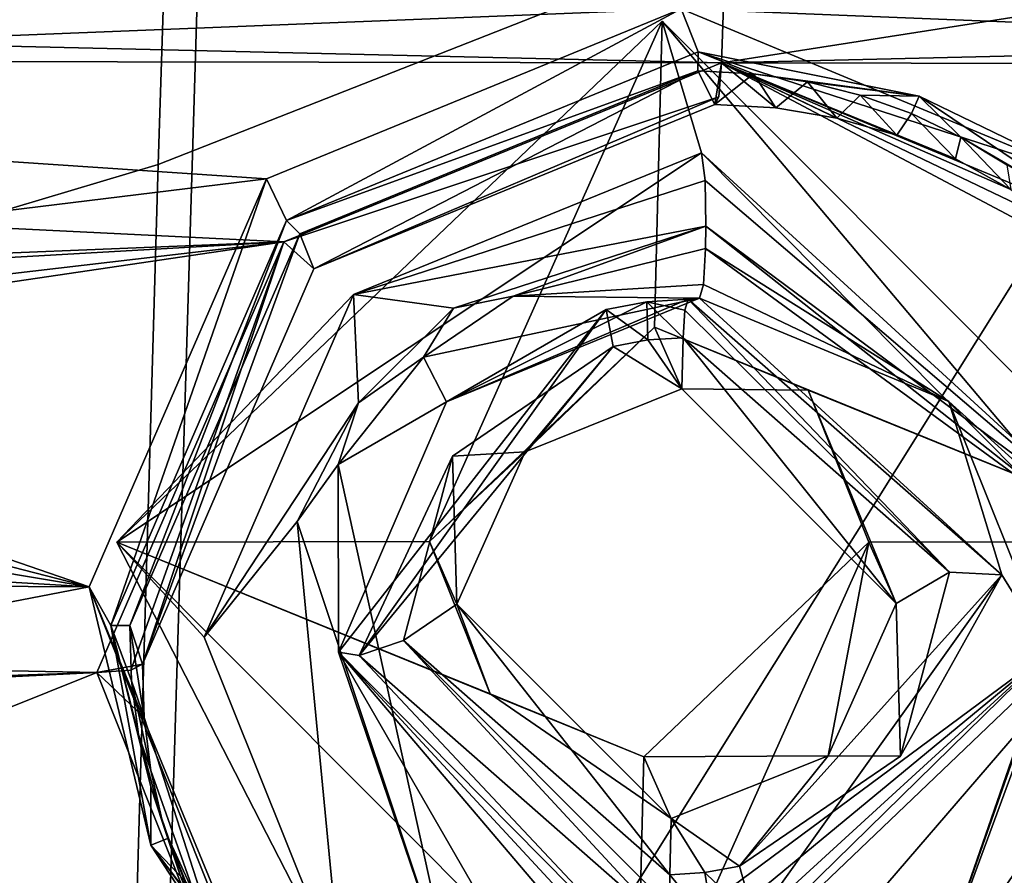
# Model space of a CAD drawing. Header units: millimetres. Extents: x -147 to 294, y -82 to 275.
# Tile 500 of 609: x 232.56 to 238.45, y 222.21 to 227.32. Entities that reach past the tile are written whole.
import ezdxf

# ---------------------------------------------------------------- set-up
doc = ezdxf.new("R2010")
doc.units = ezdxf.units.MM
doc.header["$LTSCALE"] = 67.506716
for name, color, linetype in [('1560', 7, 'CONTINUOUS'), ('1561', 7, 'CONTINUOUS'), ('1562', 7, 'CONTINUOUS'), ('1563', 7, 'CONTINUOUS'), ('1564', 7, 'CONTINUOUS'), ('1565', 7, 'CONTINUOUS'), ('1566', 7, 'CONTINUOUS'), ('1567', 7, 'CONTINUOUS'), ('1568', 7, 'CONTINUOUS'), ('1569', 7, 'CONTINUOUS'), ('1570', 7, 'CONTINUOUS'), ('1571', 7, 'CONTINUOUS'), ('1572', 7, 'CONTINUOUS'), ('1573', 7, 'CONTINUOUS'), ('1574', 7, 'CONTINUOUS'), ('1878', 7, 'CONTINUOUS'), ('1879', 7, 'CONTINUOUS'), ('2172', 7, 'CONTINUOUS'), ('2223', 7, 'CONTINUOUS'), ('2499', 7, 'CONTINUOUS'), ('2500', 7, 'CONTINUOUS'), ('2502', 7, 'CONTINUOUS'), ('2503', 7, 'CONTINUOUS'), ('2504', 7, 'CONTINUOUS'), ('2505', 7, 'CONTINUOUS'), ('2506', 7, 'CONTINUOUS'), ('2507', 7, 'CONTINUOUS'), ('2508', 7, 'CONTINUOUS'), ('2509', 7, 'CONTINUOUS'), ('2512', 7, 'CONTINUOUS'), ('556', 7, 'CONTINUOUS'), ('557', 7, 'CONTINUOUS'), ('841', 7, 'CONTINUOUS'), ('871', 7, 'CONTINUOUS')]:
    doc.layers.add(name, color=color, linetype=linetype)

msp = doc.modelspace()

# ---------------------------------------------------------------- linework, layer by layer
at = {"layer": '1560', "linetype": 'CONTINUOUS'}
for points in [[(233.1446, 224.2013, -10.8749), (236.404, 227.316, -10.4778), (235.0142, 224.2039, -11.0712), (233.1446, 224.2013, -10.8749)], [(236.404, 227.316, -10.4778), (236.3587, 225.4865, -10.9079), (235.0142, 224.2039, -11.0712), (236.404, 227.316, -10.4778)], [(236.404, 227.316, -10.4778), (239.5092, 224.2025, -11.5448), (236.3587, 225.4865, -10.9079), (236.404, 227.316, -10.4778)], [(236.3587, 225.4865, -10.9079), (239.5092, 224.2025, -11.5448), (237.2774, 225.1104, -11.094), (236.3587, 225.4865, -10.9079)], [(237.2774, 225.1104, -11.094), (239.5092, 224.2025, -11.5448), (237.6396, 224.2, -11.3486), (237.2774, 225.1104, -11.094)], [(235.3764, 223.2934, -11.3257), (233.1446, 224.2013, -10.8749), (235.0142, 224.2039, -11.0712), (235.3764, 223.2934, -11.3257)], [(236.2498, 221.0878, -11.942), (233.1446, 224.2013, -10.8749), (236.2951, 222.9173, -11.5119), (236.2498, 221.0878, -11.942)], [(236.2951, 222.9173, -11.5119), (233.1446, 224.2013, -10.8749), (235.3764, 223.2934, -11.3257), (236.2951, 222.9173, -11.5119)], [(239.5092, 224.2025, -11.5448), (236.2498, 221.0878, -11.942), (237.6396, 224.2, -11.3486), (239.5092, 224.2025, -11.5448)], [(237.6396, 224.2, -11.3486), (236.2498, 221.0878, -11.942), (236.2951, 222.9173, -11.5119), (237.6396, 224.2, -11.3486)]]:
    msp.add_3dface(points, dxfattribs=at)
at = {"layer": '1561', "linetype": 'CONTINUOUS'}
for points in [[(236.404, 227.316, -10.4778), (233.1446, 224.2013, -10.8749), (236.6392, 226.5295, -8.2443), (236.404, 227.316, -10.4778)], [(236.6392, 226.5295, -8.2443), (233.1446, 224.2013, -10.8749), (234.5599, 225.6816, -8.1766), (236.6392, 226.5295, -8.2443)], [(234.5599, 225.6816, -8.1766), (233.1446, 224.2013, -10.8749), (233.6676, 223.6326, -8.4493), (234.5599, 225.6816, -8.1766)], [(233.1446, 224.2013, -10.8749), (236.2498, 221.0878, -11.942), (234.4855, 221.5893, -8.9022), (233.1446, 224.2013, -10.8749)], [(233.6676, 223.6326, -8.4493), (233.1446, 224.2013, -10.8749), (234.4855, 221.5893, -8.9022), (233.6676, 223.6326, -8.4493)]]:
    msp.add_3dface(points, dxfattribs=at)
at = {"layer": '1562', "linetype": 'CONTINUOUS'}
for points in [[(239.5092, 224.2025, -11.5448), (236.404, 227.316, -10.4778), (239.503, 223.6408, -9.0623), (239.5092, 224.2025, -11.5448)], [(236.404, 227.316, -10.4778), (236.6392, 226.5295, -8.2443), (239.503, 223.6408, -9.0623), (236.404, 227.316, -10.4778)], [(236.2498, 221.0878, -11.942), (239.5092, 224.2025, -11.5448), (236.5312, 220.7436, -9.2696), (236.2498, 221.0878, -11.942)], [(236.5312, 220.7436, -9.2696), (239.5092, 224.2025, -11.5448), (238.6111, 221.5917, -9.3362), (236.5312, 220.7436, -9.2696)]]:
    msp.add_3dface(points, dxfattribs=at)
at = {"layer": '1563', "linetype": 'CONTINUOUS'}
for points in [[(239.503, 223.6408, -9.0623), (236.6392, 226.5295, -8.2443), (239.0494, 224.3216, -8.5336), (239.503, 223.6408, -9.0623)], [(236.6392, 226.5295, -8.2443), (236.6609, 226.3634, -8.0381), (239.0494, 224.3216, -8.5336), (236.6392, 226.5295, -8.2443)], [(236.6609, 226.3634, -8.0381), (236.6667, 226.0904, -7.9827), (239.0494, 224.3216, -8.5336), (236.6609, 226.3634, -8.0381)], [(238.0112, 221.5062, -8.9039), (239.503, 223.6408, -9.0623), (239.0494, 224.3216, -8.5336), (238.0112, 221.5062, -8.9039)], [(238.6111, 221.5917, -9.3362), (239.503, 223.6408, -9.0623), (238.0112, 221.5062, -8.9039), (238.6111, 221.5917, -9.3362)]]:
    msp.add_3dface(points, dxfattribs=at)
at = {"layer": '1564', "linetype": 'CONTINUOUS'}
for points in [[(235.5137, 225.6724, -7.9305), (236.6667, 226.0904, -7.9827), (235.1575, 225.5996, -7.9069), (235.5137, 225.6724, -7.9305)], [(236.6645, 225.9557, -8.0036), (236.6667, 226.0904, -7.9827), (235.5137, 225.6724, -7.9305), (236.6645, 225.9557, -8.0036)], [(236.6667, 226.0904, -7.9827), (236.6645, 225.9557, -8.0036), (238.9786, 224.2632, -8.535), (236.6667, 226.0904, -7.9827)], [(239.0494, 224.3216, -8.5336), (236.6667, 226.0904, -7.9827), (238.9786, 224.2632, -8.535), (239.0494, 224.3216, -8.5336)], [(234.9788, 225.3066, -7.9363), (235.5137, 225.6724, -7.9305), (235.1575, 225.5996, -7.9069), (234.9788, 225.3066, -7.9363)], [(234.5889, 225.0345, -7.9428), (234.9788, 225.3066, -7.9363), (235.1575, 225.5996, -7.9069), (234.5889, 225.0345, -7.9428)], [(234.4691, 224.6644, -7.9919), (234.9788, 225.3066, -7.9363), (234.5889, 225.0345, -7.9428), (234.4691, 224.6644, -7.9919)], [(234.2227, 224.3251, -8.0247), (234.4691, 224.6644, -7.9919), (234.5889, 225.0345, -7.9428), (234.2227, 224.3251, -8.0247)], [(235.1627, 221.5042, -8.6044), (234.4691, 224.6644, -7.9919), (234.2227, 224.3251, -8.0247), (235.1627, 221.5042, -8.6044)], [(238.0112, 221.5062, -8.9039), (239.0494, 224.3216, -8.5336), (238.9786, 224.2632, -8.535), (238.0112, 221.5062, -8.9039)]]:
    msp.add_3dface(points, dxfattribs=at)
at = {"layer": '1565', "linetype": 'CONTINUOUS'}
for points in [[(236.6645, 225.9557, -8.0036), (235.5137, 225.6724, -7.9305), (236.6518, 225.7407, -8.1249), (236.6645, 225.9557, -8.0036)], [(236.6518, 225.7407, -8.1249), (235.5137, 225.6724, -7.9305), (236.6286, 225.6598, -8.3444), (236.6518, 225.7407, -8.1249)], [(235.5137, 225.6724, -7.9305), (234.9788, 225.3066, -7.9363), (236.6286, 225.6598, -8.3444), (235.5137, 225.6724, -7.9305)], [(236.6286, 225.6598, -8.3444), (234.9788, 225.3066, -7.9363), (235.1165, 225.0401, -8.2836), (236.6286, 225.6598, -8.3444)], [(234.9788, 225.3066, -7.9363), (234.4691, 224.6644, -7.9919), (235.1165, 225.0401, -8.2836), (234.9788, 225.3066, -7.9363)], [(235.1165, 225.0401, -8.2836), (234.4691, 224.6644, -7.9919), (234.4695, 223.5429, -8.4545), (235.1165, 225.0401, -8.2836)], [(234.4691, 224.6644, -7.9919), (235.1627, 221.5042, -8.6044), (234.4695, 223.5429, -8.4545), (234.4691, 224.6644, -7.9919)], [(235.8348, 221.1747, -8.7315), (236.5776, 221.0617, -8.829), (234.4695, 223.5429, -8.4545), (235.8348, 221.1747, -8.7315)], [(234.4695, 223.5429, -8.4545), (236.5776, 221.0617, -8.829), (236.5744, 221.2716, -8.8597), (234.4695, 223.5429, -8.4545)], [(235.1627, 221.5042, -8.6044), (235.8348, 221.1747, -8.7315), (234.4695, 223.5429, -8.4545), (235.1627, 221.5042, -8.6044)], [(236.5581, 221.4298, -9.0139), (234.4695, 223.5429, -8.4545), (236.5744, 221.2716, -8.8597), (236.5581, 221.4298, -9.0139)]]:
    msp.add_3dface(points, dxfattribs=at)
at = {"layer": '1566', "linetype": 'CONTINUOUS'}
for points in [[(236.6392, 226.5295, -8.2443), (234.5599, 225.6816, -8.1766), (236.6609, 226.3634, -8.0381), (236.6392, 226.5295, -8.2443)], [(234.5599, 225.6816, -8.1766), (236.6667, 226.0904, -7.9827), (236.6609, 226.3634, -8.0381), (234.5599, 225.6816, -8.1766)], [(236.6667, 226.0904, -7.9827), (234.5599, 225.6816, -8.1766), (235.1575, 225.5996, -7.9069), (236.6667, 226.0904, -7.9827)], [(234.5599, 225.6816, -8.1766), (233.6676, 223.6326, -8.4493), (234.5889, 225.0345, -7.9428), (234.5599, 225.6816, -8.1766)], [(234.5599, 225.6816, -8.1766), (234.5889, 225.0345, -7.9428), (235.1575, 225.5996, -7.9069), (234.5599, 225.6816, -8.1766)], [(233.6676, 223.6326, -8.4493), (234.2227, 224.3251, -8.0247), (234.5889, 225.0345, -7.9428), (233.6676, 223.6326, -8.4493)], [(233.6676, 223.6326, -8.4493), (234.4855, 221.5893, -8.9022), (234.2227, 224.3251, -8.0247), (233.6676, 223.6326, -8.4493)], [(234.4855, 221.5893, -8.9022), (235.1627, 221.5042, -8.6044), (234.2227, 224.3251, -8.0247), (234.4855, 221.5893, -8.9022)]]:
    msp.add_3dface(points, dxfattribs=at)
at = {"layer": '1567', "linetype": 'CONTINUOUS'}
for points in [[(236.6645, 225.9557, -8.0036), (236.6518, 225.7407, -8.1249), (238.1181, 225.0423, -8.5993), (236.6645, 225.9557, -8.0036)], [(238.9786, 224.2632, -8.535), (236.6645, 225.9557, -8.0036), (238.1181, 225.0423, -8.5993), (238.9786, 224.2632, -8.535)], [(236.6518, 225.7407, -8.1249), (236.6286, 225.6598, -8.3444), (238.1181, 225.0423, -8.5993), (236.6518, 225.7407, -8.1249)], [(238.7175, 223.5464, -8.9012), (238.9786, 224.2632, -8.535), (238.1181, 225.0423, -8.5993), (238.7175, 223.5464, -8.9012)], [(238.0112, 221.5062, -8.9039), (238.9786, 224.2632, -8.535), (238.7175, 223.5464, -8.9012), (238.0112, 221.5062, -8.9039)], [(236.5581, 221.4298, -9.0139), (238.0112, 221.5062, -8.9039), (238.7175, 223.5464, -8.9012), (236.5581, 221.4298, -9.0139)]]:
    msp.add_3dface(points, dxfattribs=at)
at = {"layer": '1568', "linetype": 'CONTINUOUS'}
for points in [[(238.4343, 224.0063, -9.5811), (236.6286, 225.6598, -8.3444), (236.5604, 225.654, -8.9922), (238.4343, 224.0063, -9.5811)], [(238.1181, 225.0423, -8.5993), (236.6286, 225.6598, -8.3444), (238.4343, 224.0063, -9.5811), (238.1181, 225.0423, -8.5993)], [(238.7175, 223.5464, -8.9012), (238.1181, 225.0423, -8.5993), (238.4343, 224.0063, -9.5811), (238.7175, 223.5464, -8.9012)], [(236.9578, 221.9375, -9.9174), (238.7175, 223.5464, -8.9012), (238.4343, 224.0063, -9.5811), (236.9578, 221.9375, -9.9174)], [(236.5581, 221.4298, -9.0139), (238.7175, 223.5464, -8.9012), (236.4669, 221.8758, -9.8804), (236.5581, 221.4298, -9.0139)], [(236.4669, 221.8758, -9.8804), (238.7175, 223.5464, -8.9012), (236.714, 221.8913, -9.9027), (236.4669, 221.8758, -9.8804)], [(236.714, 221.8913, -9.9027), (238.7175, 223.5464, -8.9012), (236.9578, 221.9375, -9.9174), (236.714, 221.8913, -9.9027)]]:
    msp.add_3dface(points, dxfattribs=at)
at = {"layer": '1569', "linetype": 'CONTINUOUS'}
for points in [[(236.6286, 225.6598, -8.3444), (235.1165, 225.0401, -8.2836), (236.5604, 225.654, -8.9922), (236.6286, 225.6598, -8.3444)], [(236.5604, 225.654, -8.9922), (235.1165, 225.0401, -8.2836), (236.3133, 225.6385, -8.9699), (236.5604, 225.654, -8.9922)], [(235.1165, 225.0401, -8.2836), (234.4695, 223.5429, -8.4545), (236.0695, 225.5923, -8.9552), (235.1165, 225.0401, -8.2836)], [(236.0695, 225.5923, -8.9552), (234.4695, 223.5429, -8.4545), (234.593, 223.5235, -9.2914), (236.0695, 225.5923, -8.9552)], [(236.3133, 225.6385, -8.9699), (235.1165, 225.0401, -8.2836), (236.0695, 225.5923, -8.9552), (236.3133, 225.6385, -8.9699)], [(234.4695, 223.5429, -8.4545), (236.5581, 221.4298, -9.0139), (234.593, 223.5235, -9.2914), (234.4695, 223.5429, -8.4545)], [(236.5581, 221.4298, -9.0139), (236.4669, 221.8758, -9.8804), (234.593, 223.5235, -9.2914), (236.5581, 221.4298, -9.0139)]]:
    msp.add_3dface(points, dxfattribs=at)
at = {"layer": '1570', "linetype": 'CONTINUOUS'}
for points in [[(236.5604, 225.654, -8.9922), (236.3133, 225.6385, -8.9699), (236.5411, 225.5884, -9.1757), (236.5604, 225.654, -8.9922)], [(236.0695, 225.5923, -8.9552), (234.593, 223.5235, -9.2914), (236.1129, 225.3706, -9.2484), (236.0695, 225.5923, -8.9552)], [(236.3133, 225.6385, -8.9699), (236.0695, 225.5923, -8.9552), (236.3201, 225.4099, -9.2609), (236.3133, 225.6385, -8.9699)], [(236.0695, 225.5923, -8.9552), (236.1129, 225.3706, -9.2484), (236.3201, 225.4099, -9.2609), (236.0695, 225.5923, -8.9552)], [(236.5411, 225.5884, -9.1757), (236.3133, 225.6385, -8.9699), (236.5301, 225.423, -9.2799), (236.5411, 225.5884, -9.1757)], [(236.5301, 225.423, -9.2799), (236.3133, 225.6385, -8.9699), (236.3201, 225.4099, -9.2609), (236.5301, 225.423, -9.2799)], [(236.1129, 225.3706, -9.2484), (234.593, 223.5235, -9.2914), (235.1517, 224.7142, -9.3032), (236.1129, 225.3706, -9.2484)], [(235.1517, 224.7142, -9.3032), (234.593, 223.5235, -9.2914), (234.8579, 223.6137, -9.5339), (235.1517, 224.7142, -9.3032)], [(234.593, 223.5235, -9.2914), (236.4669, 221.8758, -9.8804), (234.8579, 223.6137, -9.5339), (234.593, 223.5235, -9.2914)], [(234.8579, 223.6137, -9.5339), (236.4669, 221.8758, -9.8804), (236.4527, 222.0171, -10.0153), (234.8579, 223.6137, -9.5339)], [(236.4506, 222.2119, -10.0348), (234.8579, 223.6137, -9.5339), (236.4527, 222.0171, -10.0153), (236.4506, 222.2119, -10.0348)]]:
    msp.add_3dface(points, dxfattribs=at)
at = {"layer": '1571', "linetype": 'CONTINUOUS'}
for points in [[(236.3201, 225.4099, -9.2609), (236.1129, 225.3706, -9.2484), (236.5225, 225.1167, -9.3519), (236.3201, 225.4099, -9.2609)], [(236.5301, 225.423, -9.2799), (236.3201, 225.4099, -9.2609), (236.5225, 225.1167, -9.3519), (236.5301, 225.423, -9.2799)], [(237.8035, 223.834, -9.7917), (236.5301, 225.423, -9.2799), (236.5225, 225.1167, -9.3519), (237.8035, 223.834, -9.7917)], [(238.1229, 224.0212, -9.7808), (236.5301, 225.423, -9.2799), (237.8035, 223.834, -9.7917), (238.1229, 224.0212, -9.7808)], [(236.1129, 225.3706, -9.2484), (235.1517, 224.7142, -9.3032), (235.5852, 224.7405, -9.3426), (236.1129, 225.3706, -9.2484)], [(236.5225, 225.1167, -9.3519), (236.1129, 225.3706, -9.2484), (235.5852, 224.7405, -9.3426), (236.5225, 225.1167, -9.3519)], [(235.1517, 224.7142, -9.3032), (234.8579, 223.6137, -9.5339), (235.178, 223.8301, -9.5161), (235.1517, 224.7142, -9.3032)], [(235.5852, 224.7405, -9.3426), (235.1517, 224.7142, -9.3032), (235.178, 223.8301, -9.5161), (235.5852, 224.7405, -9.3426)], [(237.8291, 222.9207, -10.0115), (238.1229, 224.0212, -9.7808), (237.8035, 223.834, -9.7917), (237.8291, 222.9207, -10.0115)], [(234.8579, 223.6137, -9.5339), (236.4506, 222.2119, -10.0348), (235.178, 223.8301, -9.5161), (234.8579, 223.6137, -9.5339)], [(236.4506, 222.2119, -10.0348), (236.459, 222.5475, -9.9559), (235.178, 223.8301, -9.5161), (236.4506, 222.2119, -10.0348)], [(237.3963, 222.9236, -9.9652), (237.8291, 222.9207, -10.0115), (237.8035, 223.834, -9.7917), (237.3963, 222.9236, -9.9652)], [(236.459, 222.5475, -9.9559), (236.8679, 222.2643, -10.0663), (237.3963, 222.9236, -9.9652), (236.459, 222.5475, -9.9559)], [(236.8679, 222.2643, -10.0663), (237.8291, 222.9207, -10.0115), (237.3963, 222.9236, -9.9652), (236.8679, 222.2643, -10.0663)], [(236.4506, 222.2119, -10.0348), (236.6607, 222.2251, -10.0538), (236.459, 222.5475, -9.9559), (236.4506, 222.2119, -10.0348)], [(236.6607, 222.2251, -10.0538), (236.8679, 222.2643, -10.0663), (236.459, 222.5475, -9.9559), (236.6607, 222.2251, -10.0538)]]:
    msp.add_3dface(points, dxfattribs=at)
at = {"layer": '1572', "linetype": 'CONTINUOUS'}
for points in [[(236.5604, 225.654, -8.9922), (236.5411, 225.5884, -9.1757), (238.1229, 224.0212, -9.7808), (236.5604, 225.654, -8.9922)], [(238.4343, 224.0063, -9.5811), (236.5604, 225.654, -8.9922), (238.1229, 224.0212, -9.7808), (238.4343, 224.0063, -9.5811)], [(236.5411, 225.5884, -9.1757), (236.5301, 225.423, -9.2799), (238.1229, 224.0212, -9.7808), (236.5411, 225.5884, -9.1757)], [(236.9578, 221.9375, -9.9174), (238.4343, 224.0063, -9.5811), (236.8679, 222.2643, -10.0663), (236.9578, 221.9375, -9.9174)], [(238.4343, 224.0063, -9.5811), (237.8291, 222.9207, -10.0115), (236.8679, 222.2643, -10.0663), (238.4343, 224.0063, -9.5811)], [(238.4343, 224.0063, -9.5811), (238.1229, 224.0212, -9.7808), (237.8291, 222.9207, -10.0115), (238.4343, 224.0063, -9.5811)], [(236.9578, 221.9375, -9.9174), (236.8679, 222.2643, -10.0663), (236.6607, 222.2251, -10.0538), (236.9578, 221.9375, -9.9174)], [(236.4506, 222.2119, -10.0348), (236.714, 221.8913, -9.9027), (236.6607, 222.2251, -10.0538), (236.4506, 222.2119, -10.0348)], [(236.714, 221.8913, -9.9027), (236.4506, 222.2119, -10.0348), (236.4527, 222.0171, -10.0153), (236.714, 221.8913, -9.9027)], [(236.714, 221.8913, -9.9027), (236.9578, 221.9375, -9.9174), (236.6607, 222.2251, -10.0538), (236.714, 221.8913, -9.9027)]]:
    msp.add_3dface(points, dxfattribs=at)
at = {"layer": '1573', "linetype": 'CONTINUOUS'}
for points in [[(236.3587, 225.4865, -10.9079), (237.2774, 225.1104, -11.094), (236.5225, 225.1167, -9.3519), (236.3587, 225.4865, -10.9079)], [(237.2774, 225.1104, -11.094), (237.8035, 223.834, -9.7917), (236.5225, 225.1167, -9.3519), (237.2774, 225.1104, -11.094)], [(237.2774, 225.1104, -11.094), (237.6396, 224.2, -11.3486), (237.8035, 223.834, -9.7917), (237.2774, 225.1104, -11.094)], [(237.6396, 224.2, -11.3486), (236.2951, 222.9173, -11.5119), (237.3963, 222.9236, -9.9652), (237.6396, 224.2, -11.3486)], [(237.6396, 224.2, -11.3486), (237.3963, 222.9236, -9.9652), (237.8035, 223.834, -9.7917), (237.6396, 224.2, -11.3486)], [(236.2951, 222.9173, -11.5119), (236.459, 222.5475, -9.9559), (237.3963, 222.9236, -9.9652), (236.2951, 222.9173, -11.5119)]]:
    msp.add_3dface(points, dxfattribs=at)
at = {"layer": '1574', "linetype": 'CONTINUOUS'}
for points in [[(235.0142, 224.2039, -11.0712), (236.3587, 225.4865, -10.9079), (235.5852, 224.7405, -9.3426), (235.0142, 224.2039, -11.0712)], [(236.3587, 225.4865, -10.9079), (236.5225, 225.1167, -9.3519), (235.5852, 224.7405, -9.3426), (236.3587, 225.4865, -10.9079)], [(235.0142, 224.2039, -11.0712), (235.5852, 224.7405, -9.3426), (235.178, 223.8301, -9.5161), (235.0142, 224.2039, -11.0712)], [(235.3764, 223.2934, -11.3257), (235.0142, 224.2039, -11.0712), (235.178, 223.8301, -9.5161), (235.3764, 223.2934, -11.3257)], [(236.459, 222.5475, -9.9559), (235.3764, 223.2934, -11.3257), (235.178, 223.8301, -9.5161), (236.459, 222.5475, -9.9559)], [(236.2951, 222.9173, -11.5119), (235.3764, 223.2934, -11.3257), (236.459, 222.5475, -9.9559), (236.2951, 222.9173, -11.5119)]]:
    msp.add_3dface(points, dxfattribs=at)
at = {"layer": '1878', "linetype": 'CONTINUOUS'}
for points in [[(247.4912, 226.949, -10.9204), (236.5193, 227.3888, -9.3949), (244.8386, 228.4503, -10.2853), (247.4912, 226.949, -10.9204)], [(238.9614, 226.3736, -9.8232), (236.5193, 227.3888, -9.3949), (247.4912, 226.949, -10.9204), (238.9614, 226.3736, -9.8232)]]:
    msp.add_3dface(points, dxfattribs=at)
at = {"layer": '1879', "linetype": 'CONTINUOUS'}
for points in [[(228.1952, 228.4485, -8.533), (236.5193, 227.3888, -9.3949), (225.4678, 226.949, -8.6014), (228.1952, 228.4485, -8.533)], [(236.5193, 227.3888, -9.3949), (234.0391, 226.3737, -9.3048), (225.4678, 226.949, -8.6014), (236.5193, 227.3888, -9.3949)], [(234.0391, 226.3737, -9.3048), (228.032, 225.6377, -8.9531), (225.4678, 226.949, -8.6014), (234.0391, 226.3737, -9.3048)], [(234.0391, 226.3737, -9.3048), (232.9805, 223.9328, -9.6067), (228.032, 225.6377, -8.9531), (234.0391, 226.3737, -9.3048)], [(228.032, 225.6377, -8.9531), (232.9805, 223.9328, -9.6067), (228.106, 225.1894, -9.0303), (228.032, 225.6377, -8.9531)], [(228.106, 225.1894, -9.0303), (232.9805, 223.9328, -9.6067), (228.1801, 224.7391, -9.1089), (228.106, 225.1894, -9.0303)], [(228.1801, 224.7391, -9.1089), (232.9805, 223.9328, -9.6067), (225.8277, 224.3578, -9.0368), (228.1801, 224.7391, -9.1089)], [(232.9805, 223.9328, -9.6067), (223.4767, 223.9847, -8.9922), (225.8277, 224.3578, -9.0368), (232.9805, 223.9328, -9.6067)], [(223.4767, 223.9847, -8.9922), (232.9805, 223.9328, -9.6067), (229.0044, 223.1671, -9.4296), (223.4767, 223.9847, -8.9922)], [(232.9805, 223.9328, -9.6067), (233.9546, 221.4911, -10.1247), (229.0044, 223.1671, -9.4296), (232.9805, 223.9328, -9.6067)], [(233.9546, 221.4911, -10.1247), (236.3959, 220.4783, -10.5543), (229.0044, 223.1671, -9.4296), (233.9546, 221.4911, -10.1247)], [(236.3959, 220.4783, -10.5543), (230.6812, 220.1769, -10.0935), (229.0044, 223.1671, -9.4296), (236.3959, 220.4783, -10.5543)]]:
    msp.add_3dface(points, dxfattribs=at)
at = {"layer": '2172', "linetype": 'CONTINUOUS'}
for points in [[(236.8126, 228.6075, -6.9097), (236.7604, 227.0665, -7.1303), (245.809, 228.4815, -8.0753), (236.8126, 228.6075, -6.9097)], [(245.809, 228.4815, -8.0753), (236.7604, 227.0665, -7.1303), (247.7381, 227.3267, -8.5456), (245.809, 228.4815, -8.0753)], [(236.7604, 227.0665, -7.1303), (261.6879, 227.0229, -11.3175), (247.7381, 227.3267, -8.5456), (236.7604, 227.0665, -7.1303)], [(236.7604, 227.0665, -7.1303), (239.335, 225.9944, -7.5828), (261.6879, 227.0229, -11.3175), (236.7604, 227.0665, -7.1303)]]:
    msp.add_3dface(points, dxfattribs=at)
at = {"layer": '2223', "linetype": 'CONTINUOUS'}
for points in [[(236.7604, 227.0665, -7.1303), (236.8126, 228.6075, -6.9097), (225.655, 227.3249, -6.2242), (236.7604, 227.0665, -7.1303)], [(211.492, 227.1087, -6.0193), (236.7604, 227.0665, -7.1303), (225.655, 227.3249, -6.2242), (211.492, 227.1087, -6.0193)], [(210.5916, 225.0403, -6.3747), (234.1431, 225.9971, -7.0357), (211.492, 227.1087, -6.0193), (210.5916, 225.0403, -6.3747)], [(234.1431, 225.9971, -7.0357), (236.7604, 227.0665, -7.1303), (211.492, 227.1087, -6.0193), (234.1431, 225.9971, -7.0357)], [(209.1602, 224.5696, -6.4925), (234.1431, 225.9971, -7.0357), (210.5916, 225.0403, -6.3747), (209.1602, 224.5696, -6.4925)], [(234.1431, 225.9971, -7.0357), (209.1602, 224.5696, -6.4925), (217.3996, 224.0393, -6.4987), (234.1431, 225.9971, -7.0357)], [(218.5926, 223.7029, -6.5711), (234.1431, 225.9971, -7.0357), (217.3996, 224.0393, -6.4987), (218.5926, 223.7029, -6.5711)], [(233.0254, 223.4221, -7.3558), (234.1431, 225.9971, -7.0357), (218.5926, 223.7029, -6.5711), (233.0254, 223.4221, -7.3558)], [(233.0254, 223.4221, -7.3558), (218.5926, 223.7029, -6.5711), (226.4961, 223.201, -6.9326), (233.0254, 223.4221, -7.3558)], [(228.4191, 223.1933, -7.0477), (233.0254, 223.4221, -7.3558), (226.4961, 223.201, -6.9326), (228.4191, 223.1933, -7.0477)], [(230.0656, 222.2344, -7.3266), (233.0254, 223.4221, -7.3558), (228.4191, 223.1933, -7.0477), (230.0656, 222.2344, -7.3266)], [(234.0524, 220.8468, -7.9039), (233.0254, 223.4221, -7.3558), (230.0656, 222.2344, -7.3266), (234.0524, 220.8468, -7.9039)], [(234.0524, 220.8468, -7.9039), (230.0656, 222.2344, -7.3266), (230.9988, 220.5517, -7.7007), (234.0524, 220.8468, -7.9039)]]:
    msp.add_3dface(points, dxfattribs=at)
at = {"layer": '2499', "linetype": 'CONTINUOUS'}
for points in [[(236.7604, 227.0665, -7.1303), (234.1431, 225.9971, -7.0357), (236.7429, 226.8642, -7.2546), (236.7604, 227.0665, -7.1303)], [(236.7429, 226.8642, -7.2546), (234.1431, 225.9971, -7.0357), (234.3234, 225.836, -7.3939), (236.7429, 226.8642, -7.2546)], [(236.719, 226.8169, -7.486), (236.7429, 226.8642, -7.2546), (234.3234, 225.836, -7.3939), (236.719, 226.8169, -7.486)], [(234.1431, 225.9971, -7.0357), (233.0254, 223.4221, -7.3558), (233.2281, 223.436, -7.4598), (234.1431, 225.9971, -7.0357)], [(233.2983, 223.471, -7.674), (234.1431, 225.9971, -7.0357), (233.2281, 223.436, -7.4598), (233.2983, 223.471, -7.674)], [(234.3234, 225.836, -7.3939), (234.1431, 225.9971, -7.0357), (233.2983, 223.471, -7.674), (234.3234, 225.836, -7.3939)]]:
    msp.add_3dface(points, dxfattribs=at)
at = {"layer": '2500', "linetype": 'CONTINUOUS'}
for points in [[(236.7604, 227.0665, -7.1303), (236.7429, 226.8642, -7.2546), (236.719, 226.8169, -7.486), (236.7604, 227.0665, -7.1303)], [(236.7604, 227.0665, -7.1303), (236.719, 226.8169, -7.486), (237.0845, 226.797, -7.5277), (236.7604, 227.0665, -7.1303)], [(239.335, 225.9944, -7.5828), (236.7604, 227.0665, -7.1303), (239.0814, 225.836, -7.8949), (239.335, 225.9944, -7.5828)], [(239.0814, 225.836, -7.8949), (236.7604, 227.0665, -7.1303), (238.7988, 226.0905, -7.8236), (239.0814, 225.836, -7.8949)], [(238.7988, 226.0905, -7.8236), (236.7604, 227.0665, -7.1303), (238.4889, 226.3104, -7.755), (238.7988, 226.0905, -7.8236)], [(238.4889, 226.3104, -7.755), (236.7604, 227.0665, -7.1303), (238.1573, 226.4925, -7.6904), (238.4889, 226.3104, -7.755)], [(238.1573, 226.4925, -7.6904), (236.7604, 227.0665, -7.1303), (237.8083, 226.6351, -7.6304), (238.1573, 226.4925, -7.6904)], [(237.8083, 226.6351, -7.6304), (236.7604, 227.0665, -7.1303), (237.449, 226.7365, -7.576), (237.8083, 226.6351, -7.6304)], [(237.449, 226.7365, -7.576), (236.7604, 227.0665, -7.1303), (237.0845, 226.797, -7.5277), (237.449, 226.7365, -7.576)]]:
    msp.add_3dface(points, dxfattribs=at)
at = {"layer": '2502', "linetype": 'CONTINUOUS'}
for points in [[(233.0254, 223.4221, -7.3558), (233.2983, 223.471, -7.674), (233.2281, 223.436, -7.4598), (233.0254, 223.4221, -7.3558)], [(233.2983, 223.471, -7.674), (233.0254, 223.4221, -7.3558), (233.308, 223.1528, -7.7275), (233.2983, 223.471, -7.674)], [(233.0254, 223.4221, -7.3558), (234.0524, 220.8468, -7.9039), (233.308, 223.1528, -7.7275), (233.0254, 223.4221, -7.3558)], [(233.308, 223.1528, -7.7275), (234.0524, 220.8468, -7.9039), (233.3484, 222.8345, -7.7842), (233.308, 223.1528, -7.7275)], [(233.3484, 222.8345, -7.7842), (234.0524, 220.8468, -7.9039), (233.4204, 222.519, -7.8439), (233.3484, 222.8345, -7.7842)], [(233.4204, 222.519, -7.8439), (234.0524, 220.8468, -7.9039), (233.5243, 222.2091, -7.9059), (233.4204, 222.519, -7.8439)], [(233.5243, 222.2091, -7.9059), (234.0524, 220.8468, -7.9039), (233.6597, 221.9092, -7.9697), (233.5243, 222.2091, -7.9059)]]:
    msp.add_3dface(points, dxfattribs=at)
at = {"layer": '2503', "linetype": 'CONTINUOUS'}
for points in [[(233.2983, 223.471, -7.674), (233.308, 223.1528, -7.7275), (233.2223, 223.7022, -8.6489), (233.2983, 223.471, -7.674)], [(233.2223, 223.7022, -8.6489), (233.308, 223.1528, -7.7275), (233.2335, 223.3723, -8.7063), (233.2223, 223.7022, -8.6489)], [(233.308, 223.1528, -7.7275), (233.3484, 222.8345, -7.7842), (233.2335, 223.3723, -8.7063), (233.308, 223.1528, -7.7275)], [(233.2335, 223.3723, -8.7063), (233.3484, 222.8345, -7.7842), (233.2755, 223.0509, -8.7655), (233.2335, 223.3723, -8.7063)], [(233.3484, 222.8345, -7.7842), (233.4204, 222.519, -7.8439), (233.2755, 223.0509, -8.7655), (233.3484, 222.8345, -7.7842)], [(233.2755, 223.0509, -8.7655), (233.4204, 222.519, -7.8439), (233.3488, 222.7379, -8.8266), (233.2755, 223.0509, -8.7655)], [(233.4204, 222.519, -7.8439), (233.5243, 222.2091, -7.9059), (233.3488, 222.7379, -8.8266), (233.4204, 222.519, -7.8439)], [(233.3488, 222.7379, -8.8266), (233.5243, 222.2091, -7.9059), (233.4544, 222.4312, -8.89), (233.3488, 222.7379, -8.8266)], [(233.5243, 222.2091, -7.9059), (233.6597, 221.9092, -7.9697), (233.4544, 222.4312, -8.89), (233.5243, 222.2091, -7.9059)], [(233.4544, 222.4312, -8.89), (233.6597, 221.9092, -7.9697), (233.5893, 222.1368, -8.9544), (233.4544, 222.4312, -8.89)]]:
    msp.add_3dface(points, dxfattribs=at)
at = {"layer": '2504', "linetype": 'CONTINUOUS'}
for points in [[(234.1596, 226.1244, -8.3386), (236.6199, 227.1319, -8.4275), (236.6181, 227.0186, -8.4445), (234.1596, 226.1244, -8.3386)], [(234.2386, 226.0444, -8.3586), (234.1596, 226.1244, -8.3386), (236.6181, 227.0186, -8.4445), (234.2386, 226.0444, -8.3586)], [(234.1596, 226.1244, -8.3386), (233.2223, 223.7022, -8.6489), (233.1088, 223.7023, -8.639), (234.1596, 226.1244, -8.3386)], [(233.2223, 223.7022, -8.6489), (234.1596, 226.1244, -8.3386), (234.2386, 226.0444, -8.3586), (233.2223, 223.7022, -8.6489)], [(233.2223, 223.7022, -8.6489), (233.2335, 223.3723, -8.7063), (233.1088, 223.7023, -8.639), (233.2223, 223.7022, -8.6489)], [(233.2335, 223.3723, -8.7063), (233.2755, 223.0509, -8.7655), (233.1088, 223.7023, -8.639), (233.2335, 223.3723, -8.7063)], [(233.2755, 223.0509, -8.7655), (233.3488, 222.7379, -8.8266), (233.1088, 223.7023, -8.639), (233.2755, 223.0509, -8.7655)], [(233.1088, 223.7023, -8.639), (233.3488, 222.7379, -8.8266), (233.3487, 222.3882, -8.8881), (233.1088, 223.7023, -8.639)], [(233.3488, 222.7379, -8.8266), (233.4544, 222.4312, -8.89), (233.3487, 222.3882, -8.8881), (233.3488, 222.7379, -8.8266)], [(233.4544, 222.4312, -8.89), (233.5893, 222.1368, -8.9544), (233.3487, 222.3882, -8.8881), (233.4544, 222.4312, -8.89)], [(233.5893, 222.1368, -8.9544), (233.7518, 221.86, -9.0187), (233.3487, 222.3882, -8.8881), (233.5893, 222.1368, -8.9544)], [(233.7518, 221.86, -9.0187), (233.9427, 221.5984, -9.0834), (233.3487, 222.3882, -8.8881), (233.7518, 221.86, -9.0187)], [(233.3487, 222.3882, -8.8881), (233.9427, 221.5984, -9.0834), (234.0755, 221.279, -9.1539), (233.3487, 222.3882, -8.8881)]]:
    msp.add_3dface(points, dxfattribs=at)
at = {"layer": '2505', "linetype": 'CONTINUOUS'}
for points in [[(234.0391, 226.3737, -9.3048), (236.5193, 227.3888, -9.3949), (234.1596, 226.1244, -8.3386), (234.0391, 226.3737, -9.3048)], [(236.5193, 227.3888, -9.3949), (236.6199, 227.1319, -8.4275), (234.1596, 226.1244, -8.3386), (236.5193, 227.3888, -9.3949)], [(232.9805, 223.9328, -9.6067), (234.0391, 226.3737, -9.3048), (233.1088, 223.7023, -8.639), (232.9805, 223.9328, -9.6067)], [(234.0391, 226.3737, -9.3048), (234.1596, 226.1244, -8.3386), (233.1088, 223.7023, -8.639), (234.0391, 226.3737, -9.3048)]]:
    msp.add_3dface(points, dxfattribs=at)
at = {"layer": '2506', "linetype": 'CONTINUOUS'}
for points in [[(236.5193, 227.3888, -9.3949), (238.9614, 226.3736, -9.8232), (236.6199, 227.1319, -8.4275), (236.5193, 227.3888, -9.3949)], [(236.6199, 227.1319, -8.4275), (238.9614, 226.3736, -9.8232), (237.9409, 226.8674, -8.6112), (236.6199, 227.1319, -8.4275)], [(237.9409, 226.8674, -8.6112), (238.9614, 226.3736, -9.8232), (239.0449, 226.1243, -8.8531), (237.9409, 226.8674, -8.6112)]]:
    msp.add_3dface(points, dxfattribs=at)
at = {"layer": '2507', "linetype": 'CONTINUOUS'}
for points in [[(236.6181, 227.0186, -8.4445), (236.6199, 227.1319, -8.4275), (236.9509, 227.001, -8.4825), (236.6181, 227.0186, -8.4445)], [(236.6199, 227.1319, -8.4275), (237.9409, 226.8674, -8.6112), (236.9509, 227.001, -8.4825), (236.6199, 227.1319, -8.4275)], [(236.9509, 227.001, -8.4825), (237.9409, 226.8674, -8.6112), (237.2742, 226.9528, -8.5247), (236.9509, 227.001, -8.4825)], [(237.2742, 226.9528, -8.5247), (237.9409, 226.8674, -8.6112), (237.5883, 226.8738, -8.5711), (237.2742, 226.9528, -8.5247)], [(237.5883, 226.8738, -8.5711), (237.9409, 226.8674, -8.6112), (237.8956, 226.763, -8.6221), (237.5883, 226.8738, -8.5711)], [(237.8956, 226.763, -8.6221), (237.9409, 226.8674, -8.6112), (238.1897, 226.6232, -8.6767), (237.8956, 226.763, -8.6221)], [(237.9409, 226.8674, -8.6112), (239.0449, 226.1243, -8.8531), (238.1897, 226.6232, -8.6767), (237.9409, 226.8674, -8.6112)], [(238.1897, 226.6232, -8.6767), (239.0449, 226.1243, -8.8531), (238.4656, 226.4566, -8.7339), (238.1897, 226.6232, -8.6767)]]:
    msp.add_3dface(points, dxfattribs=at)
at = {"layer": '2508', "linetype": 'CONTINUOUS'}
for points in [[(236.719, 226.8169, -7.486), (236.6181, 227.0186, -8.4445), (236.9509, 227.001, -8.4825), (236.719, 226.8169, -7.486)], [(237.0845, 226.797, -7.5277), (236.719, 226.8169, -7.486), (236.9509, 227.001, -8.4825), (237.0845, 226.797, -7.5277)], [(237.0845, 226.797, -7.5277), (236.9509, 227.001, -8.4825), (237.2742, 226.9528, -8.5247), (237.0845, 226.797, -7.5277)], [(237.449, 226.7365, -7.576), (237.0845, 226.797, -7.5277), (237.2742, 226.9528, -8.5247), (237.449, 226.7365, -7.576)], [(237.449, 226.7365, -7.576), (237.2742, 226.9528, -8.5247), (237.5883, 226.8738, -8.5711), (237.449, 226.7365, -7.576)], [(237.8083, 226.6351, -7.6304), (237.449, 226.7365, -7.576), (237.5883, 226.8738, -8.5711), (237.8083, 226.6351, -7.6304)], [(237.8083, 226.6351, -7.6304), (237.5883, 226.8738, -8.5711), (237.8956, 226.763, -8.6221), (237.8083, 226.6351, -7.6304)], [(238.1573, 226.4925, -7.6904), (237.8083, 226.6351, -7.6304), (237.8956, 226.763, -8.6221), (238.1573, 226.4925, -7.6904)], [(238.1573, 226.4925, -7.6904), (237.8956, 226.763, -8.6221), (238.1897, 226.6232, -8.6767), (238.1573, 226.4925, -7.6904)], [(238.4889, 226.3104, -7.755), (238.1573, 226.4925, -7.6904), (238.1897, 226.6232, -8.6767), (238.4889, 226.3104, -7.755)], [(238.4889, 226.3104, -7.755), (238.1897, 226.6232, -8.6767), (238.4656, 226.4566, -8.7339), (238.4889, 226.3104, -7.755)]]:
    msp.add_3dface(points, dxfattribs=at)
at = {"layer": '2509', "linetype": 'CONTINUOUS'}
for points in [[(234.3234, 225.836, -7.3939), (234.2386, 226.0444, -8.3586), (236.6181, 227.0186, -8.4445), (234.3234, 225.836, -7.3939)], [(236.719, 226.8169, -7.486), (234.3234, 225.836, -7.3939), (236.6181, 227.0186, -8.4445), (236.719, 226.8169, -7.486)], [(233.2983, 223.471, -7.674), (233.2223, 223.7022, -8.6489), (234.2386, 226.0444, -8.3586), (233.2983, 223.471, -7.674)], [(234.3234, 225.836, -7.3939), (233.2983, 223.471, -7.674), (234.2386, 226.0444, -8.3586), (234.3234, 225.836, -7.3939)]]:
    msp.add_3dface(points, dxfattribs=at)
at = {"layer": '2512', "linetype": 'CONTINUOUS'}
for points in [[(233.9546, 221.4911, -10.1247), (232.9805, 223.9328, -9.6067), (234.0755, 221.279, -9.1539), (233.9546, 221.4911, -10.1247)], [(232.9805, 223.9328, -9.6067), (233.1088, 223.7023, -8.639), (233.3487, 222.3882, -8.8881), (232.9805, 223.9328, -9.6067)], [(232.9805, 223.9328, -9.6067), (233.3487, 222.3882, -8.8881), (234.0755, 221.279, -9.1539), (232.9805, 223.9328, -9.6067)]]:
    msp.add_3dface(points, dxfattribs=at)
at = {"layer": '556', "linetype": 'CONTINUOUS'}
for points in [[(233.3916, 226.4584, -39.0858), (261.5082, 237.5115, -37.2259), (233.1463, 217.9973, -41.4154), (233.3916, 226.4584, -39.0858)], [(233.1463, 217.9973, -41.4154), (261.5082, 237.5115, -37.2259), (262.8979, 217.597, -42.8457), (233.1463, 217.9973, -41.4154)], [(233.6799, 235.3329, -36.3477), (261.5082, 237.5115, -37.2259), (233.3916, 226.4584, -39.0858), (233.6799, 235.3329, -36.3477)]]:
    msp.add_3dface(points, dxfattribs=at)
at = {"layer": '557', "linetype": 'CONTINUOUS'}
for points in [[(206.3686, 237.4971, -31.4334), (233.6799, 235.3329, -36.3477), (203.7495, 217.597, -36.6176), (206.3686, 237.4971, -31.4334)], [(233.6799, 235.3329, -36.3477), (233.3916, 226.4584, -39.0858), (203.7495, 217.597, -36.6176), (233.6799, 235.3329, -36.3477)], [(233.3916, 226.4584, -39.0858), (233.1463, 217.9973, -41.4154), (203.7495, 217.597, -36.6176), (233.3916, 226.4584, -39.0858)]]:
    msp.add_3dface(points, dxfattribs=at)
at = {"layer": '841', "linetype": 'CONTINUOUS'}
for points in [[(234.1615, 245.1822, -31.7777), (219.8086, 241.4604, -31.151), (233.3241, 217.4829, -39.7272), (234.1615, 245.1822, -31.7777)], [(219.8086, 241.4604, -31.151), (209.084, 231.2837, -32.4407), (233.3241, 217.4829, -39.7272), (219.8086, 241.4604, -31.151)], [(209.084, 231.2837, -32.4407), (204.8363, 217.3552, -35.3042), (233.3241, 217.4829, -39.7272), (209.084, 231.2837, -32.4407)]]:
    msp.add_3dface(points, dxfattribs=at)
at = {"layer": '871', "linetype": 'CONTINUOUS'}
for points in [[(234.1615, 245.1822, -31.7777), (233.3241, 217.4829, -39.7272), (248.3345, 241.4576, -34.1554), (234.1615, 245.1822, -31.7777)], [(233.3241, 217.4829, -39.7272), (258.5558, 231.2743, -37.6522), (248.3345, 241.4576, -34.1554), (233.3241, 217.4829, -39.7272)], [(233.3241, 217.4829, -39.7272), (262.1082, 217.339, -41.3386), (258.5558, 231.2743, -37.6522), (233.3241, 217.4829, -39.7272)]]:
    msp.add_3dface(points, dxfattribs=at)

doc.saveas('drawing.dxf')
